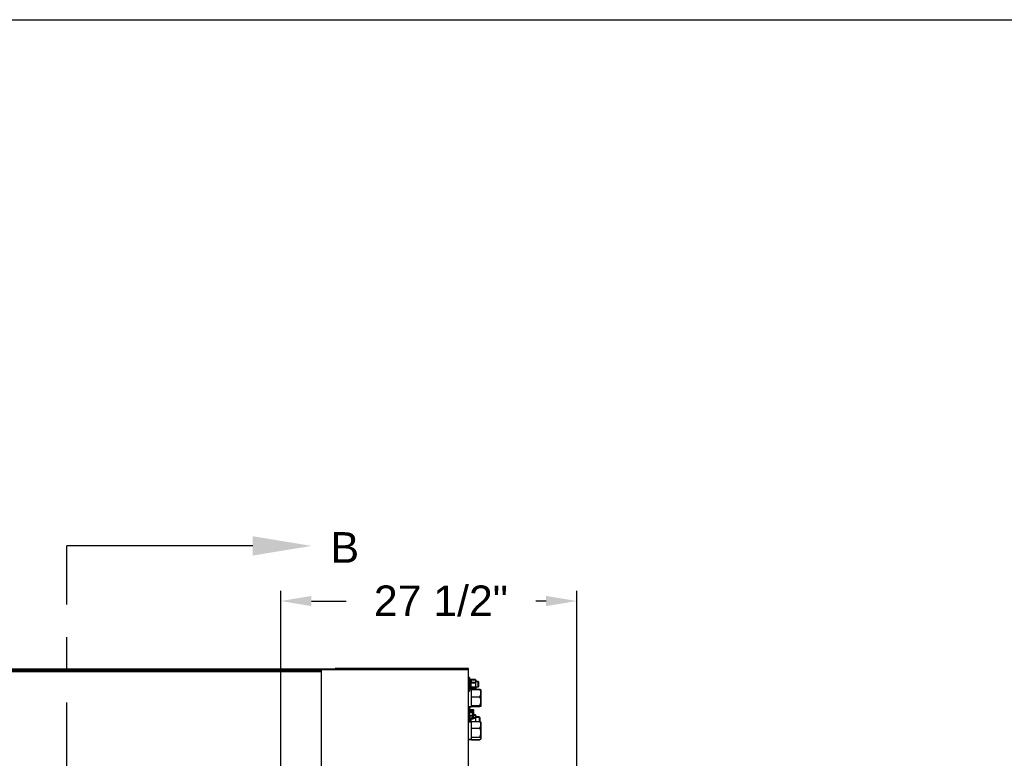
# Model space of a CAD drawing. Header units: inches. Extents: x 170 to 288, y 234 to 248.
# Tile 306 of 480: x 230.74 to 233.76, y 244.92 to 247.18. Entities that reach past the tile are written whole.
import ezdxf
from ezdxf import colors
from ezdxf.entities.mleader import LeaderData, LeaderLine
from ezdxf.math import Vec2, Vec3

# ---------------------------------------------------------------- set-up
doc = ezdxf.new("R2010")
doc.units = ezdxf.units.IN
doc.header["$LTSCALE"] = 0.25
doc.header["$MEASUREMENT"] = 0
doc.linetypes.add('CENTER', pattern=[2, 1.25, -0.25, 0.25, -0.25])
for name, color, linetype in [('ANNOTATIONS', 1, 'Continuous'), ('SECTION CUTS', 6, 'CENTER'), ('STANDARD Z GUIDE MOTOR LH', 7, 'Continuous')]:
    doc.layers.add(name, color=color, linetype=linetype)
doc.styles.add('ARIAL', font='arial.ttf', dxfattribs={"height": 0.09375})
doc.styles.get("Standard").update_dxf_attribs({"font": 'romans.shx'})
doc.dimstyles.new('STANDARD$0', dxfattribs={"dimtxt": 0.09375, "dimasz": 0.09375, "dimexe": 0.03125, "dimexo": 0.046875, "dimgap": 0.09, "dimtad": 0, "dimtih": 1, "dimtoh": 1, "dimdec": 4, "dimzin": 0, "dimdsep": 46, "dimtxsty": 'ARIAL', "dimcen": 0.09, "dimadec": 0, "dimazin": 0, "dimtfac": 1, "dimtdec": 4, "dimtofl": 0, "dimtmove": 0, "dimatfit": 1, "dimfxl": 1, "dimtolj": 1, "dimtzin": 0, "dimarcsym": 0})

# ---------------------------------------------------------------- blocks, each defined once
blk = doc.blocks.new('*D25')
at = {"layer": 'ANNOTATIONS', "color": 0, "lineweight": -2, "transparency": 16777216}
for p, q in [((231.5446, 244.2749), (231.5446, 245.4338)), ((232.4509, 244.7789), (232.4509, 245.4338)), ((231.6384, 245.4025), (231.7446, 245.4025)), ((232.3571, 245.4025), (232.3253, 245.4025))]:
    blk.add_line(p, q, dxfattribs=at)
at = {"layer": 'ANNOTATIONS', "color": 0, "transparency": 16777216}
for points in [[(231.6384, 245.4182), (231.6384, 245.3869), (231.5446, 245.4025)], [(232.3571, 245.4182), (232.3571, 245.3869), (232.4509, 245.4025)]]:
    blk.add_solid(points, dxfattribs=at)
at = {"layer": 'defpoints', "color": 0, "transparency": 16777216}
for p in [(232.4509, 245.4025), (232.4509, 244.6852), (231.5446, 244.1811)]:
    blk.add_point(p, dxfattribs=at)
at = {"layer": 'ANNOTATIONS', "color": 0, "transparency": 16777216, "insert": (232.0349, 245.4025), "char_height": 0.09375, "attachment_point": 5, "style": 'ARIAL'}
blk.add_mtext('\\A1;27 1/2"', dxfattribs=at)

msp = doc.modelspace()

# ---------------------------------------------------------------- linework, layer by layer
at = {"layer": 'defpoints'}
msp.add_lwpolyline([(238.38533, 234.44685), (218.91545, 234.44685), (218.91545, 247.18196), (238.38533, 247.18196)], close=True, dxfattribs=at)
at = {"layer": 'SECTION CUTS'}
msp.add_line((230.88919, 239.87983), (230.88919, 245.57126), dxfattribs=at)
at = {"layer": 'STANDARD Z GUIDE MOTOR LH'}
for p, q in [((227.37797, 245.19505), (231.71131, 245.19505)), ((227.41964, 245.19088), (231.66964, 245.19088)), ((227.41964, 245.19016), (231.66964, 245.19016)), ((231.66964, 245.18528), (227.41964, 245.18528)), ((231.66964, 244.19297), (231.66964, 245.19232)), ((231.83364, 245.19232), (231.66964, 245.19232)), ((231.71131, 245.19232), (231.71131, 245.19649)), ((231.83364, 245.19649), (231.71131, 245.19649)), ((232.11964, 245.19649), (231.83364, 245.19649)), ((232.11964, 245.19232), (231.83364, 245.19232)), ((232.11964, 244.18808), (232.11964, 245.19649)), ((232.12297, 245.16859), (232.11964, 245.16859)), ((232.11964, 245.1682), (232.12297, 245.1682)), ((232.12297, 245.16859), (232.12297, 245.12693)), ((232.12297, 245.12653), (232.12297, 245.1682)), ((232.12714, 245.16224), (232.12297, 245.16224)), ((232.12297, 245.16185), (232.12714, 245.16185)), ((232.12714, 245.13288), (232.12714, 245.16224)), ((232.12793, 245.16117), (232.12714, 245.16026)), ((232.12714, 245.15986), (232.12793, 245.16077)), ((232.14041, 245.16201), (232.12881, 245.16201)), ((232.12881, 245.16162), (232.14041, 245.16162)), ((232.14041, 245.1529), (232.12881, 245.1529)), ((232.12881, 245.15251), (232.14041, 245.15251)), ((232.14207, 245.16026), (232.14129, 245.16117)), ((232.14129, 245.16077), (232.14207, 245.15986)), ((232.14207, 245.13254), (232.14207, 245.16026)), ((232.14207, 245.13214), (232.14207, 245.15986)), ((232.14916, 245.15609), (232.14207, 245.15609)), ((232.14207, 245.1557), (232.14811, 245.1557)), ((232.14811, 245.1557), (232.14964, 245.15417)), ((232.14811, 245.1557), (232.14811, 245.13903)), ((232.15068, 245.15457), (232.14916, 245.15609)), ((232.14916, 245.13943), (232.14916, 245.15609)), ((232.14964, 245.15417), (232.14964, 245.14056)), ((232.15068, 245.14095), (232.15068, 245.15457)), ((232.11964, 245.12693), (232.12297, 245.12693)), ((232.12297, 245.12653), (232.11964, 245.12653)), ((232.12297, 245.14659), (232.12714, 245.14659)), ((232.12714, 245.1462), (232.12297, 245.1462)), ((232.12714, 245.14575), (232.12297, 245.14575)), ((232.12297, 245.14535), (232.12714, 245.14535)), ((232.12297, 245.14435), (232.12714, 245.14435)), ((232.12714, 245.14395), (232.12297, 245.14395)), ((232.12297, 245.13328), (232.12714, 245.13328)), ((232.12714, 245.13288), (232.12297, 245.13288)), ((232.12714, 245.13526), (232.12793, 245.13435)), ((232.12793, 245.13395), (232.12714, 245.13486)), ((232.12797, 245.13356), (232.12714, 245.13356)), ((232.12714, 245.13316), (232.12797, 245.13316)), ((232.12797, 245.13356), (232.12797, 245.07866)), ((232.12797, 245.13316), (232.12797, 245.07826)), ((232.12851, 245.13111), (232.12797, 245.13111)), ((232.12797, 245.13071), (232.12851, 245.13071)), ((232.12851, 245.13254), (232.15421, 245.13254)), ((232.12851, 245.07929), (232.12851, 245.13254)), ((232.12851, 245.13214), (232.15421, 245.13214)), ((232.14041, 245.13865), (232.12881, 245.13865)), ((232.12881, 245.13826), (232.14041, 245.13826)), ((232.14041, 245.13351), (232.12881, 245.13351)), ((232.12881, 245.13311), (232.14041, 245.13311)), ((232.14129, 245.13435), (232.14207, 245.13526)), ((232.14207, 245.13486), (232.14129, 245.13395)), ((232.14207, 245.1336), (232.14186, 245.13254)), ((232.14207, 245.13321), (232.14186, 245.13214)), ((232.14207, 245.13943), (232.14916, 245.13943)), ((232.14811, 245.13903), (232.14207, 245.13903)), ((232.14964, 245.14056), (232.14811, 245.13903)), ((232.14916, 245.13943), (232.15068, 245.14095)), ((232.15754, 245.13111), (232.15741, 245.13126)), ((232.15741, 245.13086), (232.15754, 245.13071)), ((232.15754, 245.13111), (232.15754, 245.08071)), ((232.12851, 245.10926), (232.15421, 245.10926)), ((232.12851, 245.10886), (232.15421, 245.10886)), ((232.11964, 245.07866), (232.12797, 245.07866)), ((232.12797, 245.07826), (232.11964, 245.07826)), ((232.12297, 245.07694), (232.11964, 245.07694)), ((232.11964, 245.07655), (232.12297, 245.07655)), ((232.12297, 245.07694), (232.12297, 245.03356)), ((232.12297, 245.03316), (232.12297, 245.07655)), ((232.12297, 245.07039), (232.13399, 245.07039)), ((232.12297, 245.06641), (232.13107, 245.06641)), ((232.12297, 245.06509), (232.13399, 245.06509)), ((232.12297, 245.06244), (232.13107, 245.06244)), ((232.12797, 245.08111), (232.12851, 245.08111)), ((232.12851, 245.08071), (232.12797, 245.08071)), ((232.12851, 245.08284), (232.15421, 245.08284)), ((232.12851, 245.08244), (232.15421, 245.08244)), ((232.12851, 245.07969), (232.15421, 245.07969)), ((232.12851, 245.07929), (232.15421, 245.07929)), ((232.1315, 245.06578), (232.13191, 245.06508)), ((232.13191, 245.06508), (232.13191, 245.04635)), ((232.13511, 245.06861), (232.13457, 245.06955)), ((232.13511, 245.04361), (232.13511, 245.06861)), ((232.15741, 245.08096), (232.15754, 245.08111)), ((232.15754, 245.08071), (232.15741, 245.08056)), ((232.11964, 245.03528), (232.12297, 245.03528)), ((232.12297, 245.03488), (232.11964, 245.03488)), ((232.12797, 245.03356), (232.11964, 245.03356)), ((232.11964, 245.03316), (232.12797, 245.03316)), ((232.12297, 245.05175), (232.13107, 245.05175)), ((232.12297, 245.05081), (232.13399, 245.05081)), ((232.12297, 245.04502), (232.13107, 245.04502)), ((232.12297, 245.04183), (232.13399, 245.04183)), ((232.12297, 245.03828), (232.12714, 245.03828)), ((232.12714, 245.03788), (232.12297, 245.03788)), ((232.12714, 245.03743), (232.12297, 245.03743)), ((232.12297, 245.03704), (232.12714, 245.03704)), ((232.12297, 245.03603), (232.12714, 245.03603)), ((232.12714, 245.03564), (232.12297, 245.03564)), ((232.12714, 245.03316), (232.12714, 245.04502)), ((232.12797, 245.03356), (232.12797, 244.97866)), ((232.12797, 245.03316), (232.12797, 244.97826)), ((232.12851, 245.03111), (232.12797, 245.03111)), ((232.12797, 245.03071), (232.12851, 245.03071)), ((232.12851, 245.03405), (232.15421, 245.03405)), ((232.12851, 244.97778), (232.12851, 245.03405)), ((232.12851, 245.03365), (232.15421, 245.03365)), ((232.12881, 245.04419), (232.14041, 245.04419)), ((232.13191, 245.04635), (232.1315, 245.04565)), ((232.13191, 245.0533), (232.14041, 245.0533)), ((232.13457, 245.04267), (232.13511, 245.04361)), ((232.14041, 245.0537), (232.13511, 245.0537)), ((232.14041, 245.04459), (232.13511, 245.04459)), ((232.14207, 245.05194), (232.14129, 245.05285)), ((232.14129, 245.05246), (232.14207, 245.05155)), ((232.14207, 245.03405), (232.14207, 245.05194)), ((232.14207, 245.03365), (232.14207, 245.05155)), ((232.15248, 245.04778), (232.14207, 245.04778)), ((232.14207, 245.04738), (232.15248, 245.04738)), ((232.15401, 245.04625), (232.15248, 245.04778)), ((232.15248, 245.04778), (232.15248, 245.03365)), ((232.15248, 245.04738), (232.15401, 245.04585)), ((232.15401, 245.04625), (232.15401, 245.03365)), ((232.15754, 245.03111), (232.15674, 245.03204)), ((232.15674, 245.03164), (232.15754, 245.03071)), ((232.15754, 245.03111), (232.15754, 244.98071)), ((232.12851, 245.01377), (232.15421, 245.01377)), ((232.12851, 245.01337), (232.15421, 245.01337)), ((232.11964, 244.97866), (232.12797, 244.97866)), ((232.12797, 244.97826), (232.11964, 244.97826)), ((232.12797, 244.98111), (232.12851, 244.98111)), ((232.12851, 244.98071), (232.12797, 244.98071)), ((232.12851, 244.98584), (232.15421, 244.98584)), ((232.12851, 244.98544), (232.15421, 244.98544)), ((232.12851, 244.97818), (232.15421, 244.97818)), ((232.12851, 244.97778), (232.15421, 244.97778)), ((232.15674, 244.98018), (232.15754, 244.98111)), ((232.15754, 244.98071), (232.15674, 244.97978))]:
    msp.add_line(p, q, dxfattribs=at)
for points, knots in [([(232.12881, 245.16201), (232.12837, 245.1613), (232.12748, 245.15986), (232.12715, 245.15829), (232.12714, 245.15748), (232.12714, 245.15746)], [0, 0, 0, 0, 0.4843386, 0.98632771, 1, 1, 1, 1]), ([(232.12881, 245.16162), (232.12837, 245.16091), (232.12748, 245.15947), (232.12714, 245.15789), (232.12714, 245.15708), (232.12714, 245.15706)], [0, 0, 0, 0, 0.4843422, 0.9863279, 1, 1, 1, 1]), ([(232.12714, 245.15746), (232.1272, 245.15682), (232.12733, 245.15552), (232.12808, 245.15401), (232.12864, 245.15315), (232.12881, 245.1529)], [0, 0, 0, 0, 0.4062976, 0.8272633, 1, 1, 1, 1]), ([(232.12714, 245.15706), (232.1272, 245.15642), (232.12733, 245.15513), (232.12808, 245.15362), (232.12864, 245.15276), (232.12881, 245.15251)], [0, 0, 0, 0, 0.40629394, 0.82726398, 1, 1, 1, 1]), ([(232.12714, 245.14578), (232.12714, 245.14594), (232.12715, 245.14701), (232.12743, 245.149), (232.1281, 245.1512), (232.12863, 245.15248), (232.12881, 245.1529)], [0, 0, 0, 0, 0.0665377, 0.4352814, 0.8145517, 1, 1, 1, 1]), ([(232.12714, 245.14538), (232.12714, 245.14555), (232.12715, 245.14661), (232.12743, 245.14861), (232.12809, 245.15081), (232.12863, 245.15209), (232.12881, 245.15251)], [0, 0, 0, 0, 0.0665377, 0.4352814, 0.8145517, 1, 1, 1, 1]), ([(232.12796, 245.16114), (232.12807, 245.16129), (232.12829, 245.16159), (232.12864, 245.16187), (232.12881, 245.16201)], [0, 0, 0, 0, 0.5038924, 1, 1, 1, 1]), ([(232.12796, 245.16074), (232.12807, 245.16089), (232.12829, 245.16119), (232.12864, 245.16147), (232.12881, 245.16162)], [0, 0, 0, 0, 0.503884, 1, 1, 1, 1]), ([(232.14041, 245.16201), (232.14085, 245.1613), (232.14174, 245.15986), (232.14207, 245.15829), (232.14207, 245.15748), (232.14207, 245.15746)], [0, 0, 0, 0, 0.4843373, 0.9863278, 1, 1, 1, 1]), ([(232.14125, 245.16114), (232.14114, 245.16129), (232.14092, 245.16159), (232.14058, 245.16187), (232.14041, 245.16201)], [0, 0, 0, 0, 0.5038924, 1, 1, 1, 1]), ([(232.14041, 245.16162), (232.14085, 245.16091), (232.14174, 245.15947), (232.14207, 245.15789), (232.14207, 245.15708), (232.14207, 245.15706)], [0, 0, 0, 0, 0.4843422, 0.9863279, 1, 1, 1, 1]), ([(232.14125, 245.16074), (232.14114, 245.16089), (232.14092, 245.16119), (232.14058, 245.16147), (232.14041, 245.16162)], [0, 0, 0, 0, 0.503884, 1, 1, 1, 1]), ([(232.14207, 245.15746), (232.14201, 245.15682), (232.14188, 245.15552), (232.14113, 245.15401), (232.14057, 245.15315), (232.14041, 245.1529)], [0, 0, 0, 0, 0.4062976, 0.8272633, 1, 1, 1, 1]), ([(232.14207, 245.15706), (232.14201, 245.15642), (232.14188, 245.15513), (232.14113, 245.15362), (232.14057, 245.15276), (232.14041, 245.15251)], [0, 0, 0, 0, 0.40629394, 0.82726398, 1, 1, 1, 1]), ([(232.14207, 245.14578), (232.14207, 245.14594), (232.14206, 245.14701), (232.14179, 245.149), (232.14112, 245.1512), (232.14058, 245.15248), (232.14041, 245.1529)], [0, 0, 0, 0, 0.0665377, 0.4352814, 0.8145517, 1, 1, 1, 1]), ([(232.14207, 245.14538), (232.14207, 245.14555), (232.14206, 245.14661), (232.14179, 245.14861), (232.14112, 245.15081), (232.14058, 245.15209), (232.14041, 245.15251)], [0, 0, 0, 0, 0.0665377, 0.4352814, 0.8145517, 1, 1, 1, 1]), ([(232.12881, 245.13865), (232.12856, 245.13926), (232.12797, 245.14068), (232.1273, 245.14306), (232.12719, 245.14487), (232.12714, 245.14578)], [0, 0, 0, 0, 0.2654637, 0.628079, 1, 1, 1, 1]), ([(232.12881, 245.13826), (232.12856, 245.13886), (232.12797, 245.14029), (232.1273, 245.14267), (232.12719, 245.14447), (232.12714, 245.14538)], [0, 0, 0, 0, 0.2654628, 0.6280823, 1, 1, 1, 1]), ([(232.12881, 245.13865), (232.12837, 245.13825), (232.12748, 245.13744), (232.12715, 245.13655), (232.12714, 245.13609), (232.12714, 245.13608)], [0, 0, 0, 0, 0.4843419, 0.9863186, 1, 1, 1, 1]), ([(232.12881, 245.13826), (232.12837, 245.13786), (232.12748, 245.13704), (232.12714, 245.13615), (232.12714, 245.1357), (232.12714, 245.13568)], [0, 0, 0, 0, 0.4843455, 0.9863188, 1, 1, 1, 1]), ([(232.12714, 245.13608), (232.1272, 245.13572), (232.12733, 245.13499), (232.12808, 245.13414), (232.12864, 245.13365), (232.12881, 245.13351)], [0, 0, 0, 0, 0.4062897, 0.8272657, 1, 1, 1, 1]), ([(232.12714, 245.13568), (232.1272, 245.13532), (232.12733, 245.13459), (232.12808, 245.13374), (232.12864, 245.13325), (232.12881, 245.13311)], [0, 0, 0, 0, 0.4062861, 0.8272663, 1, 1, 1, 1]), ([(232.12747, 245.13488), (232.12731, 245.13448), (232.12714, 245.13405), (232.12714, 245.13362), (232.12714, 245.1336)], [0, 0, 0, 0, 0.9605866, 1, 1, 1, 1]), ([(232.12747, 245.13449), (232.12731, 245.13408), (232.12714, 245.13365), (232.12714, 245.13322), (232.12714, 245.13321)], [0, 0, 0, 0, 0.9605872, 1, 1, 1, 1]), ([(232.14041, 245.13865), (232.14066, 245.13926), (232.14124, 245.14068), (232.14192, 245.14306), (232.14202, 245.14487), (232.14207, 245.14578)], [0, 0, 0, 0, 0.2654628, 0.6280823, 1, 1, 1, 1]), ([(232.14041, 245.13826), (232.14066, 245.13886), (232.14124, 245.14029), (232.14192, 245.14267), (232.14202, 245.14447), (232.14207, 245.14538)], [0, 0, 0, 0, 0.2654628, 0.6280823, 1, 1, 1, 1]), ([(232.14041, 245.13865), (232.14085, 245.13825), (232.14174, 245.13744), (232.14207, 245.13655), (232.14207, 245.13609), (232.14207, 245.13608)], [0, 0, 0, 0, 0.4843406, 0.9863187, 1, 1, 1, 1]), ([(232.14041, 245.13826), (232.14085, 245.13786), (232.14174, 245.13704), (232.14207, 245.13615), (232.14207, 245.1357), (232.14207, 245.13568)], [0, 0, 0, 0, 0.4843455, 0.9863188, 1, 1, 1, 1]), ([(232.14207, 245.13608), (232.14201, 245.13572), (232.14188, 245.13499), (232.14113, 245.13414), (232.14057, 245.13365), (232.14041, 245.13351)], [0, 0, 0, 0, 0.4062897, 0.8272657, 1, 1, 1, 1]), ([(232.14207, 245.13568), (232.14201, 245.13532), (232.14188, 245.13459), (232.14113, 245.13374), (232.14057, 245.13325), (232.14041, 245.13311)], [0, 0, 0, 0, 0.4062861, 0.8272663, 1, 1, 1, 1]), ([(232.14175, 245.13488), (232.14191, 245.13448), (232.14207, 245.13405), (232.14207, 245.13362), (232.14207, 245.1336)], [0, 0, 0, 0, 0.9605872, 1, 1, 1, 1]), ([(232.14175, 245.13449), (232.14191, 245.13408), (232.14207, 245.13365), (232.14207, 245.13322), (232.14207, 245.13321)], [0, 0, 0, 0, 0.9605872, 1, 1, 1, 1]), ([(232.15754, 245.1209), (232.15741, 245.12253), (232.15716, 245.12585), (232.15566, 245.1297), (232.15454, 245.1319), (232.15421, 245.13254)], [0, 0, 0, 0, 0.40628858, 0.82726795, 1, 1, 1, 1]), ([(232.15421, 245.13254), (232.1547, 245.1324), (232.15586, 245.13209), (232.15703, 245.13166), (232.15722, 245.13136), (232.15729, 245.13126)], [0, 0, 0, 0, 0.3251393, 0.7692813, 1, 1, 1, 1]), ([(232.15421, 245.13214), (232.15509, 245.13033), (232.15642, 245.12758), (232.15734, 245.12369), (232.15754, 245.12162), (232.15754, 245.12056), (232.15754, 245.1205)], [0, 0, 0, 0, 0.4839104, 0.73518963, 0.98633983, 1, 1, 1, 1]), ([(232.15421, 245.13214), (232.1547, 245.13201), (232.15586, 245.13169), (232.15703, 245.13126), (232.15722, 245.13096), (232.15729, 245.13086)], [0, 0, 0, 0, 0.3251351, 0.769281, 1, 1, 1, 1]), ([(232.15421, 245.10926), (232.15509, 245.11107), (232.15642, 245.11382), (232.15734, 245.11772), (232.15754, 245.11978), (232.15754, 245.12084), (232.15754, 245.1209)], [0, 0, 0, 0, 0.4839122, 0.7351923, 0.9863399, 1, 1, 1, 1]), ([(232.15754, 245.1205), (232.15741, 245.11887), (232.15716, 245.11556), (232.15566, 245.1117), (232.15454, 245.1095), (232.15421, 245.10886)], [0, 0, 0, 0, 0.4062905, 0.8272674, 1, 1, 1, 1]), ([(232.15754, 245.09605), (232.15741, 245.0979), (232.15716, 245.10166), (232.15566, 245.10604), (232.15454, 245.10854), (232.15421, 245.10926)], [0, 0, 0, 0, 0.4062912, 0.82726901, 1, 1, 1, 1]), ([(232.15421, 245.10886), (232.15509, 245.10681), (232.15642, 245.10369), (232.15734, 245.09927), (232.15754, 245.09692), (232.15754, 245.09571), (232.15754, 245.09565)], [0, 0, 0, 0, 0.48390853, 0.735188, 0.98634, 1, 1, 1, 1]), ([(232.15421, 245.08284), (232.15509, 245.08489), (232.15642, 245.08801), (232.15734, 245.09244), (232.15754, 245.09478), (232.15754, 245.09599), (232.15754, 245.09605)], [0, 0, 0, 0, 0.4839123, 0.7351939, 0.98634, 1, 1, 1, 1]), ([(232.15754, 245.09565), (232.15741, 245.0938), (232.15716, 245.09004), (232.15566, 245.08566), (232.15454, 245.08316), (232.15421, 245.08244)], [0, 0, 0, 0, 0.4062913, 0.8272682, 1, 1, 1, 1]), ([(232.13191, 245.06443), (232.1319, 245.06459), (232.13186, 245.06526), (232.13141, 245.06591), (232.13107, 245.06641)], [0, 0, 0, 0, 0.2366357, 1, 1, 1, 1]), ([(232.13107, 245.06244), (232.13118, 245.06258), (232.13167, 245.06323), (232.1318, 245.0639), (232.13191, 245.06443)], [0, 0, 0, 0, 0.2170745, 1, 1, 1, 1]), ([(232.13191, 245.05709), (232.13191, 245.05722), (232.13189, 245.05903), (232.13147, 245.0608), (232.13107, 245.06244)], [0, 0, 0, 0, 0.0702178, 1, 1, 1, 1]), ([(232.13399, 245.07039), (232.13444, 245.06973), (232.13504, 245.06886), (232.13509, 245.06796), (232.13511, 245.06774)], [0, 0, 0, 0, 0.7536876, 1, 1, 1, 1]), ([(232.13511, 245.06774), (232.13497, 245.06705), (232.1348, 245.06615), (232.13414, 245.06529), (232.13399, 245.06509)], [0, 0, 0, 0, 0.7706417, 1, 1, 1, 1]), ([(232.13399, 245.06509), (232.1343, 245.06393), (232.13493, 245.06159), (232.13505, 245.05917), (232.13511, 245.05795)], [0, 0, 0, 0, 0.49545685, 1, 1, 1, 1]), ([(232.13511, 245.05795), (232.13511, 245.05778), (232.1351, 245.0565), (232.13485, 245.05409), (232.13428, 245.05191), (232.13399, 245.05081)], [0, 0, 0, 0, 0.0700959, 0.5307919, 1, 1, 1, 1]), ([(232.15421, 245.08284), (232.1547, 245.0827), (232.15587, 245.08239), (232.15723, 245.08186), (232.15744, 245.08146), (232.15754, 245.08126)], [0, 0, 0, 0, 0.2654582, 0.6280756, 1, 1, 1, 1]), ([(232.15421, 245.08244), (232.1547, 245.08231), (232.15587, 245.08199), (232.15723, 245.08146), (232.15744, 245.08107), (232.15754, 245.08086)], [0, 0, 0, 0, 0.265455, 0.6280758, 1, 1, 1, 1]), ([(232.15754, 245.08126), (232.15754, 245.08122), (232.15751, 245.08099), (232.15697, 245.08055), (232.15563, 245.08006), (232.15456, 245.07978), (232.15421, 245.07969)], [0, 0, 0, 0, 0.0665331, 0.4352838, 0.8145544, 1, 1, 1, 1]), ([(232.15754, 245.08086), (232.15754, 245.08083), (232.15751, 245.08059), (232.15697, 245.08015), (232.15563, 245.07966), (232.15456, 245.07938), (232.15421, 245.07929)], [0, 0, 0, 0, 0.066533, 0.4352854, 0.8145503, 1, 1, 1, 1]), ([(232.12714, 245.03707), (232.12714, 245.03723), (232.12715, 245.0383), (232.12743, 245.04029), (232.12809, 245.04249), (232.12863, 245.04377), (232.12881, 245.04419)], [0, 0, 0, 0, 0.0665376, 0.4352814, 0.8145511, 1, 1, 1, 1]), ([(232.12714, 245.03746), (232.12714, 245.03763), (232.12716, 245.03869), (232.12732, 245.04018), (232.12772, 245.04144), (232.12785, 245.04183)], [0, 0, 0, 0, 0.11017229, 0.72073448, 1, 1, 1, 1]), ([(232.12772, 245.03356), (232.1276, 245.03395), (232.12723, 245.03522), (232.12718, 245.03655), (232.12714, 245.03746)], [0, 0, 0, 0, 0.3078738, 1, 1, 1, 1]), ([(232.12772, 245.03316), (232.1276, 245.03355), (232.12723, 245.03482), (232.12718, 245.03615), (232.12714, 245.03707)], [0, 0, 0, 0, 0.3078818, 1, 1, 1, 1]), ([(232.12851, 245.0311), (232.12836, 245.03145), (232.12814, 245.03194), (232.12801, 245.03245), (232.12797, 245.0326)], [0, 0, 0, 0, 0.7114523, 1, 1, 1, 1]), ([(232.12851, 245.03071), (232.12836, 245.03105), (232.12814, 245.03154), (232.12801, 245.03206), (232.12797, 245.03221)], [0, 0, 0, 0, 0.7114346, 1, 1, 1, 1]), ([(232.12829, 245.04502), (232.1283, 245.04499), (232.12843, 245.04471), (232.12863, 245.04444), (232.12881, 245.04419)], [0, 0, 0, 0, 0.0845859, 1, 1, 1, 1]), ([(232.13107, 245.05175), (232.13131, 245.05261), (232.13178, 245.05437), (232.13186, 245.05618), (232.13191, 245.05709)], [0, 0, 0, 0, 0.4954613, 1, 1, 1, 1]), ([(232.13191, 245.04838), (232.13191, 245.04846), (232.13189, 245.0496), (232.13147, 245.05071), (232.13107, 245.05175)], [0, 0, 0, 0, 0.0702115, 1, 1, 1, 1]), ([(232.13107, 245.04502), (232.13131, 245.04556), (232.13178, 245.04667), (232.13186, 245.04781), (232.13191, 245.04838)], [0, 0, 0, 0, 0.4954571, 1, 1, 1, 1]), ([(232.13145, 245.04566), (232.13143, 245.04559), (232.13137, 245.04537), (232.13119, 245.04516), (232.13107, 245.04502)], [0, 0, 0, 0, 0.3404551, 1, 1, 1, 1]), ([(232.13399, 245.05081), (232.1343, 245.05009), (232.13493, 245.04861), (232.13505, 245.04709), (232.13511, 245.04632)], [0, 0, 0, 0, 0.4954527, 1, 1, 1, 1]), ([(232.13511, 245.04632), (232.13511, 245.04622), (232.1351, 245.04541), (232.13485, 245.04389), (232.13428, 245.04253), (232.13399, 245.04183)], [0, 0, 0, 0, 0.0700948, 0.5307852, 1, 1, 1, 1]), ([(232.13399, 245.04183), (232.13416, 245.04203), (232.1344, 245.04231), (232.13448, 245.0426), (232.13451, 245.04269)], [0, 0, 0, 0, 0.70116783, 1, 1, 1, 1]), ([(232.14041, 245.0537), (232.14085, 245.05299), (232.14174, 245.05155), (232.14207, 245.04997), (232.14207, 245.04916), (232.14207, 245.04914)], [0, 0, 0, 0, 0.4843393, 0.9863298, 1, 1, 1, 1]), ([(232.14125, 245.05282), (232.14114, 245.05297), (232.14092, 245.05327), (232.14058, 245.05356), (232.14041, 245.0537)], [0, 0, 0, 0, 0.5038689, 1, 1, 1, 1]), ([(232.14041, 245.0533), (232.14085, 245.05259), (232.14174, 245.05115), (232.14207, 245.04957), (232.14207, 245.04877), (232.14207, 245.04875)], [0, 0, 0, 0, 0.4843441, 0.9863299, 1, 1, 1, 1]), ([(232.14125, 245.05243), (232.14114, 245.05258), (232.14092, 245.05287), (232.14058, 245.05316), (232.14041, 245.0533)], [0, 0, 0, 0, 0.5038606, 1, 1, 1, 1]), ([(232.14207, 245.04914), (232.14201, 245.0485), (232.14188, 245.04721), (232.14113, 245.0457), (232.14057, 245.04484), (232.14041, 245.04459)], [0, 0, 0, 0, 0.4062932, 0.8272624, 1, 1, 1, 1]), ([(232.14207, 245.04875), (232.14201, 245.04811), (232.14188, 245.04681), (232.14113, 245.0453), (232.14057, 245.04444), (232.14041, 245.04419)], [0, 0, 0, 0, 0.4062896, 0.8272631, 1, 1, 1, 1]), ([(232.14207, 245.03746), (232.14207, 245.03763), (232.14206, 245.03869), (232.14179, 245.04069), (232.14112, 245.04289), (232.14058, 245.04417), (232.14041, 245.04459)], [0, 0, 0, 0, 0.0665376, 0.4352814, 0.8145511, 1, 1, 1, 1]), ([(232.14207, 245.03707), (232.14207, 245.03723), (232.14206, 245.0383), (232.14179, 245.04029), (232.14112, 245.04249), (232.14058, 245.04377), (232.14041, 245.04419)], [0, 0, 0, 0, 0.0665376, 0.4352814, 0.8145511, 1, 1, 1, 1]), ([(232.14163, 245.03405), (232.1417, 245.03428), (232.14201, 245.03538), (232.14205, 245.03654), (232.14207, 245.03746)], [0, 0, 0, 0, 0.2075389, 1, 1, 1, 1]), ([(232.14163, 245.03365), (232.1417, 245.03388), (232.14201, 245.03499), (232.14205, 245.03615), (232.14207, 245.03707)], [0, 0, 0, 0, 0.20752985, 1, 1, 1, 1]), ([(232.15754, 245.02391), (232.15741, 245.02533), (232.15716, 245.02822), (232.15566, 245.03158), (232.15454, 245.03349), (232.15421, 245.03405)], [0, 0, 0, 0, 0.4062921, 0.8272682, 1, 1, 1, 1]), ([(232.15421, 245.03405), (232.15472, 245.03372), (232.15575, 245.03307), (232.15636, 245.03238), (232.15668, 245.03203)], [0, 0, 0, 0, 0.4941525, 1, 1, 1, 1]), ([(232.15421, 245.03365), (232.15509, 245.03207), (232.15642, 245.02968), (232.15734, 245.02628), (232.15754, 245.02448), (232.15754, 245.02356), (232.15754, 245.02351)], [0, 0, 0, 0, 0.4839091, 0.7351906, 0.9863413, 1, 1, 1, 1]), ([(232.15421, 245.03365), (232.15472, 245.03332), (232.15575, 245.03267), (232.15636, 245.03198), (232.15667, 245.03163)], [0, 0, 0, 0, 0.4941489, 1, 1, 1, 1]), ([(232.15421, 245.01377), (232.15509, 245.01535), (232.15642, 245.01774), (232.15734, 245.02114), (232.15754, 245.02294), (232.15754, 245.02386), (232.15754, 245.02391)], [0, 0, 0, 0, 0.48391201, 0.73519159, 0.98634127, 1, 1, 1, 1]), ([(232.15754, 245.02351), (232.15741, 245.02209), (232.15716, 245.0192), (232.15566, 245.01584), (232.15454, 245.01393), (232.15421, 245.01337)], [0, 0, 0, 0, 0.4062892, 0.8272692, 1, 1, 1, 1]), ([(232.15754, 244.9998), (232.15741, 245.00176), (232.15716, 245.00574), (232.15566, 245.01037), (232.15454, 245.013), (232.15421, 245.01377)], [0, 0, 0, 0, 0.4062902, 0.827267, 1, 1, 1, 1]), ([(232.15421, 245.01337), (232.15509, 245.0112), (232.15642, 245.0079), (232.15734, 245.00323), (232.15754, 245.00075), (232.15754, 244.99947), (232.15754, 244.99941)], [0, 0, 0, 0, 0.4839125, 0.7351912, 0.9863398, 1, 1, 1, 1]), ([(232.15421, 244.98584), (232.15509, 244.98801), (232.15642, 244.99131), (232.15734, 244.99598), (232.15754, 244.99847), (232.15754, 244.99974), (232.15754, 244.9998)], [0, 0, 0, 0, 0.483912, 0.7351927, 0.9863401, 1, 1, 1, 1]), ([(232.15754, 244.99941), (232.15741, 244.99745), (232.15716, 244.99347), (232.15566, 244.98884), (232.15454, 244.98621), (232.15421, 244.98544)], [0, 0, 0, 0, 0.4062895, 0.82727, 1, 1, 1, 1]), ([(232.15421, 244.98584), (232.1547, 244.98551), (232.15587, 244.98475), (232.15723, 244.98347), (232.15744, 244.9825), (232.15754, 244.98201)], [0, 0, 0, 0, 0.2654571, 0.62807562, 1, 1, 1, 1]), ([(232.15421, 244.98544), (232.1547, 244.98512), (232.15587, 244.98435), (232.15723, 244.98307), (232.15744, 244.9821), (232.15754, 244.98161)], [0, 0, 0, 0, 0.2654539, 0.6280758, 1, 1, 1, 1]), ([(232.15754, 244.98201), (232.15754, 244.98192), (232.15751, 244.98135), (232.15697, 244.98027), (232.15563, 244.97909), (232.15456, 244.9784), (232.15421, 244.97818)], [0, 0, 0, 0, 0.0665322, 0.4352827, 0.8145535, 1, 1, 1, 1]), ([(232.15754, 244.98161), (232.15754, 244.98152), (232.15751, 244.98095), (232.15697, 244.97988), (232.15563, 244.97869), (232.15456, 244.97801), (232.15421, 244.97778)], [0, 0, 0, 0, 0.066532, 0.4352843, 0.8145495, 1, 1, 1, 1])]:
    msp.add_open_spline(points, degree=3, knots=knots, dxfattribs=at)

# ---------------------------------------------------------------- texts
at = {"layer": 'SECTION CUTS', "style": 'ARIAL'}
msp.add_text('B', height=0.09375, dxfattribs=at).set_placement((231.69721, 245.51956))

# ---------------------------------------------------------------- dimensions: what is measured, and where the dimension line sits
at = {"layer": 'ANNOTATIONS'}
dim = msp.add_linear_dim(base=(232.45089, 245.40253), p1=(231.54464, 244.18111), p2=(232.45089, 244.68519), text='27 1/2"', dimstyle='STANDARD$0', override={"dimexo": 0.09375}, dxfattribs=at)
dim.commit()
dim.dimension.update_dxf_attribs({"geometry": '*D25', "text_midpoint": (232.03493, 245.40253), "dimtype": 160})

# ---------------------------------------------------------------- leaders
at = {"layer": 'SECTION CUTS'}
ml = msp.add_multileader_mtext('Standard', dxfattribs=at)
ml.set_content('', color=256)
ml.set_leader_properties()
ml.build(insert=Vec2(0, 0))
ml.multileader.update_dxf_attribs({"dogleg_length": 0, "arrow_head_size": 0.18})
ctx = ml.context
ctx.base_point, ctx.char_height, ctx.arrow_head_size, ctx.landing_gap_size, ctx.plane_origin, ctx.plane_x_axis, ctx.plane_y_axis = Vec3(230.88919, 245.57126), 0.18, 0.18, 0, Vec3(231.63871, 245.57126), Vec3(0, 1), Vec3(-1, 0)
notes = []
notes.append((ctx, [(0, (1, 1, 0), (230.88919, 245.57126), (1, 0), 0, [(0, [(231.63871, 245.57126)], 0, [])])]))
ctx.mtext.insert, ctx.mtext.text_direction, ctx.mtext.rotation, ctx.mtext.flow_direction = Vec3(230.79919, 245.57126), Vec3(0, 1), 1.5707963, 5
for ctx, leaders in notes:
    for number, flags, end, landing, length, lines in leaders:
        leader = LeaderData()
        leader.index, (leader.has_last_leader_line, leader.has_dogleg_vector, leader.attachment_direction) = number, flags
        leader.last_leader_point, leader.dogleg_vector, leader.dogleg_length = Vec3(end), Vec3(landing), length
        for number, points, colour, breaks in lines:
            line = LeaderLine()
            line.index, line.vertices, line.color, line.breaks = number, Vec3.list(points), colors.encode_raw_color(colour), breaks
            leader.lines.append(line)
        ctx.leaders.append(leader)

doc.saveas('drawing.dxf')
